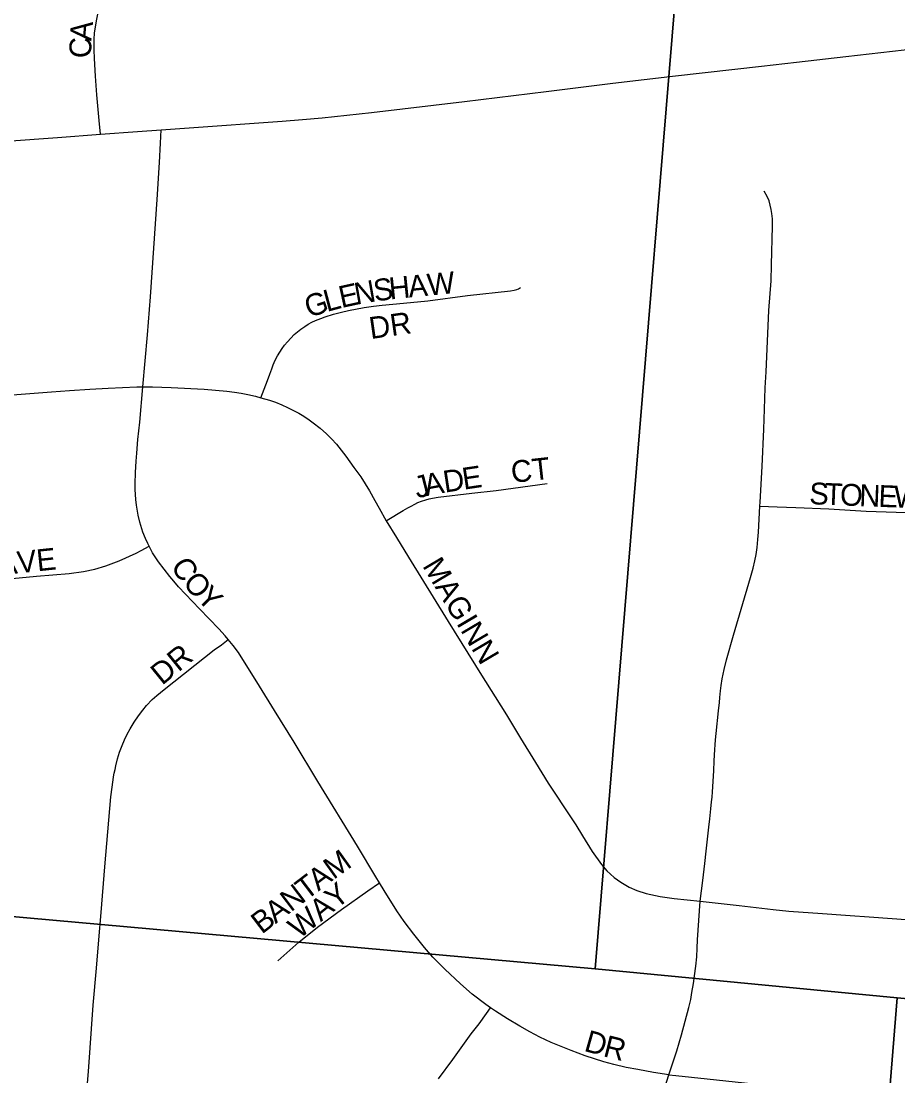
# Model space of a CAD drawing. Extents: x 1410790 to 1770854, y 448063 to 770588.
# Drawn here: x 1531514 to 1533521, y 623939 to 626352 of the extents above; entities that cross this region are included whole.
import ezdxf

# ---------------------------------------------------------------- set-up
doc = ezdxf.new("R2010")
doc.units = 0
for name, color, linetype in [('GM_X_City_Street', 7, 'Continuous'), ('GM_X_City_Street_Text', 7, 'Continuous'), ('GM_X_Section', 7, 'Continuous')]:
    doc.layers.add(name, color=color, linetype=linetype)

msp = doc.modelspace()

# ---------------------------------------------------------------- linework, layer by layer
at = {"layer": 'GM_X_City_Street'}
for points in [[(1531695.6, 626093.1), (1531692.9, 626124.7), (1531687.9, 626183.4), (1531684.8, 626226.3), (1531682.5, 626266.5), (1531681.5, 626286.5), (1531681.1, 626300), (1531681.1, 626310.8), (1531682.5, 626324.7), (1531684.5, 626338.9), (1531687.6, 626356.1), (1531696.4, 626402.1), (1531701.2, 626426.8), (1531706.6, 626459), (1531712, 626491.3), (1531721.4, 626547.4)], [(1531835.1, 626103.2), (1531898.6, 626107.6), (1532111.8, 626122.9), (1532158.1, 626126.7), (1532203.1, 626131), (1532315.7, 626142.8), (1532528.9, 626168.1), (1532715.4, 626190.9), (1532868.2, 626209.6), (1533011.4, 626226.5), (1533208.5, 626248.7), (1533288.3, 626257.8), (1533401.2, 626270.8), (1533534.9, 626286.4), (1533663.8, 626302.5), (1533665.9, 626302.8)], [(1531695.6, 626093.1), (1531780.5, 626099.4), (1531835.1, 626103.2)], [(1531793, 625515.2), (1531803.7, 625634.1), (1531810.5, 625721.4), (1531825.3, 625944.1), (1531831, 626028.8), (1531833.4, 626072.8), (1531835.1, 626103.2)], [(1531378.2, 626069.9), (1531481.1, 626077.2), (1531597.8, 626085.9), (1531695.6, 626093.1)], [(1533204.5, 625242.5), (1533205, 625251.4), (1533210.2, 625333.1), (1533213.4, 625418.4), (1533215.2, 625464.3), (1533217.1, 625513.4), (1533218.9, 625549.4), (1533225.3, 625689.8), (1533230.3, 625758.2), (1533231.5, 625794.2), (1533233.9, 625882.7), (1533233.4, 625899.3), (1533232.4, 625912), (1533230.6, 625921.3), (1533228.4, 625930.8), (1533225.6, 625940.5), (1533221.6, 625950.6), (1533214.9, 625962.6)], [(1532063, 625490.2), (1532077.8, 625529.6), (1532083.3, 625544.4), (1532087.8, 625556.7), (1532091, 625565.5), (1532095.8, 625576), (1532101.1, 625586), (1532106.1, 625594.7), (1532111.5, 625602.7), (1532117.3, 625610.4), (1532123.5, 625618.3), (1532139.4, 625634.9), (1532154.4, 625647.6), (1532163.3, 625653.6), (1532170.8, 625658.4), (1532179.6, 625663.1), (1532188.3, 625667.3), (1532200.1, 625671.9), (1532209.7, 625675.6), (1532229, 625681.3), (1532247.4, 625686), (1532263.6, 625690.2), (1532299.6, 625696.8), (1532320.9, 625699.5), (1532340.8, 625701.8), (1532389.6, 625706.7), (1532445, 625712.2), (1532536, 625724.2), (1532633.8, 625734.8), (1532642.5, 625736.4), (1532648.7, 625737.9), (1532652.6, 625739.5), (1532657.2, 625742.3)], [(1533204.5, 625242.5), (1533244.4, 625241), (1533287.1, 625239.6), (1533362.6, 625236), (1533447.9, 625231.1), (1533654.5, 625224.2), (1533697.1, 625225.2), (1533729.8, 625228.4), (1533755.7, 625232.9), (1533777.8, 625239), (1533796.2, 625246.1), (1533813.6, 625255.1), (1533829.9, 625266.3), (1533850.1, 625283.1), (1533868.5, 625301.8), (1533885, 625322.2), (1533903.5, 625349.3), (1533925, 625386.2), (1533979.3, 625491.1), (1534064.6, 625645.4)], [(1531421.7, 625491.3), (1531466.3, 625494.7), (1531514.3, 625498.4), (1531583.7, 625503.7), (1531625, 625506.8), (1531671.4, 625510), (1531713.8, 625512.5), (1531779.1, 625515.1), (1531793, 625515.2)], [(1531807.4, 625150.9), (1531804.4, 625156.7), (1531799.3, 625168.3), (1531792.9, 625183.2), (1531785.6, 625205.5), (1531781.8, 625221.7), (1531778.1, 625244.6), (1531776.5, 625257.7), (1531775.2, 625280.7), (1531775.1, 625293.8), (1531776, 625319.4), (1531777.4, 625345.5), (1531778.8, 625363.7), (1531781.7, 625394.8), (1531785.7, 625434.4), (1531793, 625515.2)], [(1531793, 625515.2), (1531814.6, 625515.4), (1531857.7, 625514), (1531933, 625509.8), (1531985.4, 625505.5), (1532002.3, 625503.2), (1532017.6, 625500.8), (1532033.1, 625497.8), (1532050.7, 625493.7), (1532063, 625490.2)], [(1532063, 625490.2), (1532082.6, 625484.6), (1532096.4, 625479.9), (1532110.6, 625474.2), (1532124.2, 625468.4), (1532137.7, 625461.5), (1532149.6, 625454.9), (1532160.9, 625448.4), (1532173.4, 625440.2), (1532182.8, 625433.2), (1532198.6, 625420.7), (1532213, 625408), (1532224.8, 625396.3), (1532235.6, 625384), (1532257.5, 625356.7), (1532275.9, 625330.9), (1532291.3, 625309.3), (1532311.5, 625277.7), (1532324, 625255.3), (1532333.8, 625237.6), (1532349.6, 625208.7)], [(1532349.6, 625208.7), (1532352.2, 625210.3), (1532388.6, 625232.5), (1532399.4, 625238.9), (1532406.8, 625242.7), (1532415.5, 625247.2), (1532422.2, 625250.4), (1532430.8, 625253.8), (1532440.5, 625257.2), (1532448.2, 625259.3), (1532455.7, 625260.9), (1532468.3, 625262.8), (1532546, 625272), (1532601.5, 625278.2), (1532679.2, 625289.1), (1532718, 625293.9)], [(1533068.3, 624338.8), (1533074, 624386), (1533078.6, 624424.9), (1533082, 624453.3), (1533088.2, 624507.9), (1533090.2, 624527.3), (1533092.7, 624549.8), (1533094.4, 624565.9), (1533095.6, 624576.4), (1533096.5, 624588.6), (1533099.4, 624637.3), (1533100.5, 624660), (1533101.7, 624685.9), (1533102.4, 624696.3), (1533103.3, 624708.1), (1533104.6, 624722.3), (1533109.9, 624774.2), (1533112, 624793.5), (1533113.2, 624804.8), (1533114.7, 624819.6), (1533116.3, 624832.1), (1533118.6, 624847.3), (1533123, 624868.7), (1533128.2, 624890.8), (1533144.1, 624947.6), (1533183.6, 625079.5), (1533189.4, 625100.7), (1533193.3, 625117.6), (1533196, 625132.2), (1533198.4, 625147.7), (1533200.4, 625166.3), (1533201.7, 625182.6), (1533204.5, 625242.5)], [(1532349.6, 625208.7), (1532373.5, 625170.8), (1532400.8, 625126.1), (1532491.8, 624978.2), (1532568.1, 624856), (1532599.2, 624806.3), (1532625.3, 624764.9), (1532657.1, 624711.6), (1532691.3, 624655.9), (1532720.1, 624608.5), (1532774.2, 624526.9), (1532783.5, 624513.3), (1532799.2, 624488.2), (1532821.2, 624452.1), (1532842.1, 624423.1), (1532854.5, 624408.5), (1532871, 624393.3), (1532886.4, 624382), (1532905.7, 624370.6), (1532923.1, 624362.9), (1532944.6, 624356.4), (1532976.3, 624349.6), (1533008.4, 624345.3), (1533068.3, 624338.8)], [(1531395.9, 625067.7), (1531425.2, 625070.2), (1531469.1, 625074.3), (1531510.1, 625078.1), (1531549.3, 625082), (1531624.5, 625088.7), (1531657, 625093.3), (1531682.7, 625098.6), (1531707.9, 625105.8), (1531738.6, 625117.4), (1531777.4, 625134.9), (1531789.3, 625141.2), (1531807.4, 625150.9)], [(1531988.3, 624937.2), (1531981.4, 624945.5), (1531966.4, 624962.1), (1531922.5, 625007.3), (1531874.7, 625058.2), (1531863.4, 625070.5), (1531854.4, 625081.5), (1531828.8, 625114.8), (1531815.2, 625135.7), (1531807.4, 625150.9)], [(1531650.7, 623742.2), (1531668.6, 623949.2), (1531679.2, 624101.3), (1531687.1, 624185.6), (1531692.3, 624250.6), (1531697.3, 624312.6), (1531706.2, 624417.2), (1531719.8, 624577.3), (1531724.9, 624616.3), (1531725.9, 624623.4), (1531727.4, 624631.6), (1531729.3, 624640.2), (1531731.3, 624648.4), (1531735.2, 624664.2), (1531739.8, 624680), (1531745.2, 624694.8), (1531750.8, 624707.6), (1531757.3, 624721), (1531763.8, 624732.8), (1531772.9, 624748.1), (1531782.8, 624762.7), (1531792.5, 624775.7), (1531801.2, 624786.6), (1531814.2, 624800), (1531825.1, 624809.6), (1531841.3, 624823.3), (1531956.3, 624913.7), (1531973.2, 624925.4), (1531988.3, 624937.2)], [(1532334.5, 624380.9), (1532326.3, 624394.5), (1532284.1, 624464.6), (1532193.2, 624612.6), (1532138.8, 624702.3), (1532094.2, 624774.9), (1532060, 624831), (1532011.5, 624907.9), (1531999.7, 624923.8), (1531988.3, 624937.2)], [(1532101.4, 624202.3), (1532149.8, 624245), (1532192.7, 624279.4), (1532247.4, 624319.6), (1532308, 624362.3), (1532334.5, 624380.9)], [(1532588.5, 624094.6), (1532577.4, 624102.2), (1532546.5, 624126.2), (1532519.4, 624150), (1532483.5, 624183.4), (1532456.3, 624210.9), (1532437, 624232.7), (1532424.9, 624248), (1532412.6, 624263.2), (1532391, 624292), (1532374.4, 624316.5), (1532344.8, 624363.6), (1532334.5, 624380.9)], [(1532996.6, 623941.6), (1533014.4, 623996.8), (1533025.2, 624033), (1533041.9, 624095.5), (1533046.4, 624114), (1533049.4, 624129.9), (1533053.1, 624150.6), (1533055.5, 624168.4), (1533058.3, 624190.1), (1533060.3, 624211.4), (1533061.2, 624231.1), (1533062.3, 624250.1), (1533068.3, 624338.8)], [(1533068.3, 624338.8), (1533157.7, 624329.1), (1533234.8, 624319.7), (1533270.7, 624316.2), (1533348.3, 624310.7), (1533400.3, 624307.2), (1533465.4, 624302.2), (1533538.5, 624296.7)], [(1532469, 623932.5), (1532502.4, 623976.9), (1532544.3, 624035.5), (1532562.3, 624058.2), (1532579.4, 624081.9), (1532588.5, 624094.6)], [(1532996.6, 623941.6), (1532961.3, 623947), (1532925.1, 623953.6), (1532899.1, 623958.6), (1532870.2, 623965.4), (1532848, 623971.6), (1532804.9, 623985.4), (1532772.6, 623997.4), (1532727.5, 624015.6), (1532701, 624028), (1532678.3, 624040.1), (1532655.8, 624053.2), (1532627.4, 624069.6), (1532599.5, 624086.9), (1532588.5, 624094.6)], [(1532851.3, 623574.2), (1532870.8, 623615), (1532886, 623651.1), (1532920.6, 623728.4), (1532937.2, 623767.3), (1532949.3, 623797.8), (1532957.2, 623819.4), (1532968.4, 623853.3), (1532986, 623908.6), (1532991.9, 623927), (1532996.6, 623941.6)], [(1532996.6, 623941.6), (1533012.2, 623940.1), (1533084, 623932.8), (1533169.9, 623923.6), (1533313.3, 623906.8), (1533422.5, 623894.6), (1533531.9, 623884.2), (1533626.1, 623875), (1533665.2, 623871.9), (1533717.1, 623867.2)]]:
    msp.add_lwpolyline(points, dxfattribs=at)
at = {"layer": 'GM_X_Section'}
for points in [[(1533261.2, 629430.7), (1532828.2, 624183.7), (1528025, 624614.9), (1527484, 624666.3), (1527942.6, 630003)], [(1538608.3, 628894), (1538160.1, 623689.3), (1533518.9, 624117.7), (1532828.2, 624183.7), (1533261.2, 629430.7)], [(1528025, 624614.9), (1532828.2, 624183.7), (1533518.9, 624117.7), (1533190.3, 620044.5), (1527751.7, 620502.8)], [(1533518.9, 624117.7), (1538160.1, 623689.3), (1538515.5, 623663.1), (1538237.3, 619727), (1533190.3, 620044.5)]]:
    msp.add_lwpolyline(points, close=True, dxfattribs=at)

# ---------------------------------------------------------------- texts
at = {"layer": 'GM_X_City_Street_Text'}
for s, rotation, p in [('A', 84.9985, (1531675, 626305.6)), ('C', 89.7328, (1531674.9, 626267.1)), ('N', 9.9295, (1532281.1, 625702.9)), ('S', 7.8654, (1532323.9, 625710.4)), ('H', 5.6921, (1532358.3, 625715.1)), ('A', 5.5605, (1532402.1, 625719.5)), ('W', 5.5619, (1532445.8, 625723.8)), ('L', 14.8645, (1532213.8, 625686.5)), ('E', 12.3629, (1532247.2, 625695.4)), ('G', 18.5041, (1532172.8, 625672.8)), ('DR', 8.1272, (1532314.3, 625624.5)), ('CT', 6.3369, (1532638, 625295.3)), ('D', 8.688, (1532483.8, 625273.2)), ('E', 8.445, (1532527.2, 625279.9)), ('J', 14.3543, (1532420.5, 625259.7)), ('A', 10.907, (1532441.1, 625265)), ('S', 357.7864, (1533317, 625247)), ('T', 357.7881, (1533352.2, 625245.6)), ('O', 357.7973, (1533387.4, 625244.2)), ('N', 357.7919, (1533431.4, 625242.5)), ('E', 357.7951, (1533475.3, 625240.9)), ('W', 357.7971, (1533510.5, 625239.5)), ('AVE', 5.9055, (1531463.3, 625084.1)), ('C', 302.5047, (1531855.3, 625105.7)), ('MAGINN', 300.6198, (1532431.6, 625106)), ('O', 312.0694, (1531882.1, 625065.1)), ('Y', 315.0231, (1531913.5, 625030.4)), ('DR', 39.0936, (1531836.7, 624831.3)), ('M', 35.6203, (1532229.2, 624387.1)), ('A', 37.2568, (1532194.5, 624360.7)), ('WAY', 38.9264, (1532150.9, 624251)), ('T', 37.2688, (1532166.5, 624339.4)), ('N', 37.2669, (1532131.5, 624312.7)), ('A', 37.2669, (1532096.5, 624286.1)), ('B', 37.2488, (1532064.9, 624262.1)), ('D', 344.1507, (1532800.2, 623996.9)), ('R', 345.7783, (1532844, 623984.5))]:
    msp.add_text(s, height=50, rotation=rotation, dxfattribs=at).set_placement(p)

doc.saveas('drawing.dxf')
